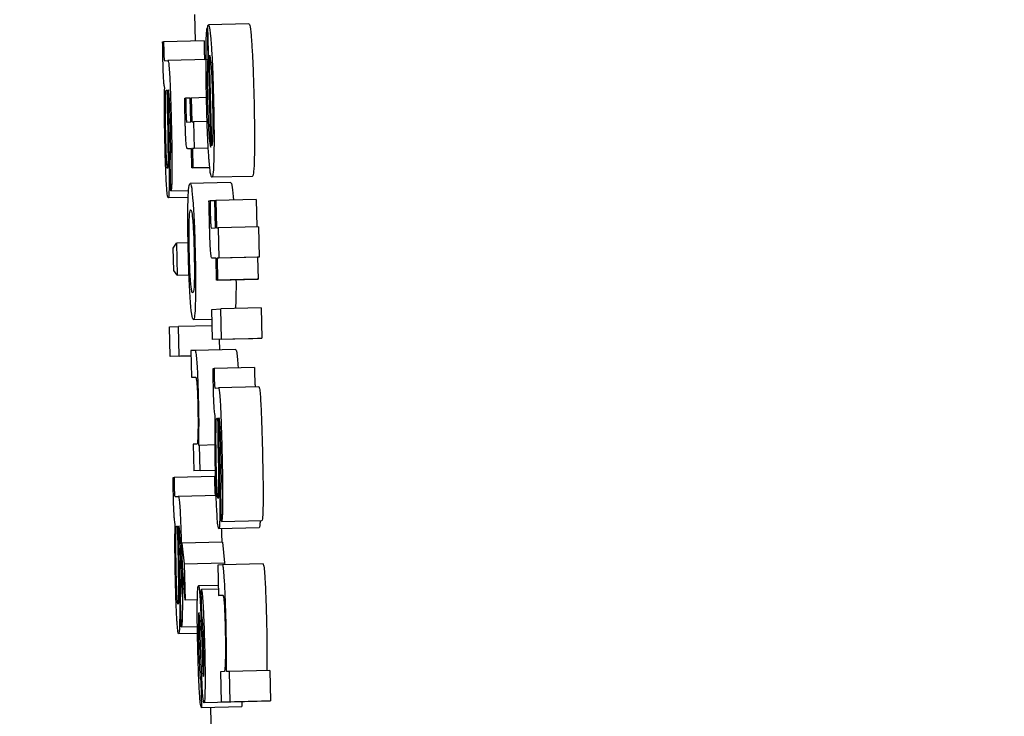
# Model space of a CAD drawing. Header units: inches. Extents: x 170 to 312, y 215 to 248.
# Tile 527 of 656: x 284.1457 to 284.1697, y 243.5256 to 243.5425. Entities that reach past the tile are written whole.
import ezdxf

# ---------------------------------------------------------------- set-up
doc = ezdxf.new("R2010")
doc.units = ezdxf.units.IN
doc.header["$LTSCALE"] = 0.25
doc.header["$MEASUREMENT"] = 0
doc.layers.add('ANNOTATIONS', color=1, linetype='Continuous')
doc.layers.add('MOTOR RH', color=7, linetype='Continuous')
doc.styles.add('ARIAL', font='arial.ttf', dxfattribs={"height": 0.09375})
doc.dimstyles.new('STANDARD$0', dxfattribs={"dimtxt": 0.09375, "dimasz": 0.09375, "dimexe": 0.03125, "dimexo": 0.046875, "dimgap": 0.09, "dimtad": 0, "dimtih": 1, "dimtoh": 1, "dimdec": 4, "dimzin": 0, "dimdsep": 46, "dimtxsty": 'ARIAL', "dimcen": 0.09, "dimadec": 0, "dimazin": 0, "dimtfac": 1, "dimtdec": 4, "dimtofl": 0, "dimtmove": 0, "dimatfit": 1, "dimfxl": 1, "dimtolj": 1, "dimtzin": 0, "dimarcsym": 0})

# ---------------------------------------------------------------- blocks, each defined once
blk = doc.blocks.new('*D63')
at = {"layer": 'ANNOTATIONS', "color": 0, "lineweight": -2, "transparency": 16777216}
for p, q in [((283.942864, 244.125047), (285.788826, 244.125047)), ((285.757576, 244.031297), (285.757576, 242.331666)), ((285.757576, 240.197174), (285.757576, 241.896805)), ((285.027051, 240.103424), (285.788826, 240.103424))]:
    blk.add_line(p, q, dxfattribs=at)
at = {"layer": 'ANNOTATIONS', "color": 0, "transparency": 16777216}
for points in [[(285.741951, 244.031297), (285.773201, 244.031297), (285.757576, 244.125047)], [(285.741951, 240.197174), (285.773201, 240.197174), (285.757576, 240.103424)]]:
    blk.add_solid(points, dxfattribs=at)
at = {"layer": 'defpoints', "color": 0, "transparency": 16777216}
for p in [(283.895989, 244.125047), (284.980176, 240.103424), (285.757576, 240.103424)]:
    blk.add_point(p, dxfattribs=at)
at = {"layer": 'ANNOTATIONS', "color": 0, "transparency": 16777216, "insert": (285.757576, 242.114236), "char_height": 0.09375, "attachment_point": 5, "style": 'ARIAL'}
blk.add_mtext('\\A1;OPENING\\PHEIGHT', dxfattribs=at)
blk = doc.blocks.new('*D64')
at = {"layer": 'ANNOTATIONS', "color": 0, "lineweight": -2, "transparency": 16777216}
for p, q in [((283.942864, 244.96103), (286.443815, 244.96103)), ((286.412565, 244.86728), (286.412565, 242.749657)), ((286.412565, 240.197174), (286.412565, 242.314797)), ((285.947395, 240.103424), (286.443815, 240.103424))]:
    blk.add_line(p, q, dxfattribs=at)
at = {"layer": 'ANNOTATIONS', "color": 0, "transparency": 16777216}
for points in [[(286.39694, 244.86728), (286.42819, 244.86728), (286.412565, 244.96103)], [(286.39694, 240.197174), (286.42819, 240.197174), (286.412565, 240.103424)]]:
    blk.add_solid(points, dxfattribs=at)
at = {"layer": 'defpoints', "color": 0, "transparency": 16777216}
for p in [(283.895989, 244.96103), (285.90052, 240.103424), (286.412565, 240.103424)]:
    blk.add_point(p, dxfattribs=at)
at = {"layer": 'ANNOTATIONS', "color": 0, "transparency": 16777216, "insert": (286.412565, 242.532227), "char_height": 0.09375, "attachment_point": 5, "style": 'ARIAL'}
blk.add_mtext('\\A1;TOTAL\\PHEIGHT', dxfattribs=at)

msp = doc.modelspace()

# ---------------------------------------------------------------- linework, layer by layer
at = {"layer": 'MOTOR RH'}
for p, q in [((284.149982, 243.542669), (284.149997, 243.54203)), ((284.150287, 243.542348), (284.150305, 243.541611)), ((284.150306, 243.542348), (284.150287, 243.542348)), ((284.150375, 243.53945), (284.150304, 243.542402)), ((284.151305, 243.542442), (284.150322, 243.542418)), ((284.149206, 243.54201), (284.14923, 243.542011)), ((284.150214, 243.542035), (284.14923, 243.542011)), ((284.150323, 243.541612), (284.150305, 243.541611)), ((284.150399, 243.539482), (284.150347, 243.541682)), ((284.149255, 243.541548), (284.149334, 243.541552)), ((284.150317, 243.541575), (284.149334, 243.541552)), ((284.149293, 243.54083), (284.149314, 243.540831)), ((284.149341, 243.540443), (284.149352, 243.539852)), ((284.149742, 243.540635), (284.149766, 243.540636)), ((284.149878, 243.540639), (284.149766, 243.540636)), ((284.149877, 243.540641), (284.149902, 243.540642)), ((284.149891, 243.540059), (284.149877, 243.540641)), ((284.150272, 243.540651), (284.149902, 243.540642)), ((284.149902, 243.540642), (284.149916, 243.54006)), ((284.149319, 243.540401), (284.149329, 243.539836)), ((284.149796, 243.540054), (284.149891, 243.540059)), ((284.149916, 243.54006), (284.149955, 243.540062)), ((284.150288, 243.54007), (284.149955, 243.540062)), ((284.149955, 243.540062), (284.149971, 243.539415)), ((284.149907, 243.539412), (284.149815, 243.539408)), ((284.149907, 243.53941), (284.149815, 243.539408)), ((284.149918, 243.538941), (284.149907, 243.539412)), ((284.150317, 243.539422), (284.149931, 243.539414)), ((284.149971, 243.539415), (284.149931, 243.539414)), ((284.149931, 243.539414), (284.149942, 243.538942)), ((284.150317, 243.539423), (284.149971, 243.539415)), ((284.149403, 243.538383), (284.149386, 243.539101)), ((284.150353, 243.538951), (284.149918, 243.538941)), ((284.149942, 243.538942), (284.149918, 243.538941)), ((284.149942, 243.538942), (284.150353, 243.538952)), ((284.151386, 243.538738), (284.150403, 243.538714)), ((284.150858, 243.538592), (284.149874, 243.538568)), ((284.149403, 243.538383), (284.14984, 243.538393)), ((284.149828, 243.538223), (284.149341, 243.538212)), ((284.150333, 243.538143), (284.150358, 243.538144)), ((284.150472, 243.538146), (284.150358, 243.538144)), ((284.150472, 243.538149), (284.150497, 243.53815)), ((284.150488, 243.537486), (284.150472, 243.538149)), ((284.15148, 243.538174), (284.150497, 243.53815)), ((284.150497, 243.53815), (284.150513, 243.537487)), ((284.15148, 243.538174), (284.151496, 243.537511)), ((284.15039, 243.537481), (284.150488, 243.537486)), ((284.150513, 243.537487), (284.150553, 243.537489)), ((284.151537, 243.537512), (284.150553, 243.537489)), ((284.150553, 243.537489), (284.150571, 243.536752)), ((284.151537, 243.537512), (284.151554, 243.536776)), ((284.149464, 243.536992), (284.14954, 243.537116)), ((284.149826, 243.537123), (284.14954, 243.537116)), ((284.14954, 243.537116), (284.149559, 243.536334)), ((284.149478, 243.53645), (284.149464, 243.536992)), ((284.150506, 243.53675), (284.150412, 243.536745)), ((284.150506, 243.536747), (284.150412, 243.536745)), ((284.150519, 243.536213), (284.150506, 243.53675)), ((284.151514, 243.536774), (284.150531, 243.536751)), ((284.150571, 243.536752), (284.150531, 243.536751)), ((284.150531, 243.536751), (284.150544, 243.536214)), ((284.151554, 243.536776), (284.150571, 243.536752)), ((284.151554, 243.536776), (284.151514, 243.536774)), ((284.151514, 243.536774), (284.151527, 243.536238)), ((284.149559, 243.536334), (284.149478, 243.53645)), ((284.149559, 243.536334), (284.149848, 243.536341)), ((284.151502, 243.536236), (284.150519, 243.536213)), ((284.150544, 243.536214), (284.150519, 243.536213)), ((284.150544, 243.536214), (284.151527, 243.536238)), ((284.151527, 243.536238), (284.151502, 243.536236)), ((284.150986, 243.535732), (284.150978, 243.535524)), ((284.1504, 243.535505), (284.15062, 243.535515)), ((284.150418, 243.534769), (284.1504, 243.535505)), ((284.151603, 243.535538), (284.15062, 243.535515)), ((284.150638, 243.534779), (284.15062, 243.535515)), ((284.151603, 243.535538), (284.151621, 243.534802)), ((284.149954, 243.535259), (284.150406, 243.535269)), ((284.149374, 243.535078), (284.149589, 243.535088)), ((284.149392, 243.53436), (284.149374, 243.535078)), ((284.150409, 243.535108), (284.149589, 243.535088)), ((284.149606, 243.53437), (284.149589, 243.535088)), ((284.151401, 243.534792), (284.150418, 243.534769)), ((284.150638, 243.534779), (284.150418, 243.534769)), ((284.15058, 243.534772), (284.150586, 243.53452)), ((284.150638, 243.534779), (284.151621, 243.534802)), ((284.151621, 243.534802), (284.151401, 243.534792)), ((284.149997, 243.534506), (284.149892, 243.534501)), ((284.149892, 243.534501), (284.149908, 243.533854)), ((284.15098, 243.534529), (284.149997, 243.534506)), ((284.149895, 243.534372), (284.149392, 243.53436)), ((284.149606, 243.53437), (284.149392, 243.53436)), ((284.149606, 243.53437), (284.149895, 243.534377)), ((284.150433, 243.534067), (284.150457, 243.534068)), ((284.151441, 243.534091), (284.150457, 243.534068)), ((284.149908, 243.533854), (284.150009, 243.533859)), ((284.150482, 243.533593), (284.150564, 243.533597)), ((284.151547, 243.533621), (284.150564, 243.533597)), ((284.150521, 243.532858), (284.150543, 243.532859)), ((284.150548, 243.532418), (284.150559, 243.531839)), ((284.150571, 243.532461), (284.150582, 243.531855)), ((284.150045, 243.53223), (284.149947, 243.532225)), ((284.149947, 243.532225), (284.149962, 243.531579)), ((284.150104, 243.532199), (284.150085, 243.532198)), ((284.150481, 243.532208), (284.150104, 243.532199)), ((284.150119, 243.531586), (284.150104, 243.532199)), ((284.15049, 243.531591), (284.149962, 243.531579)), ((284.150119, 243.531586), (284.149962, 243.531579)), ((284.150119, 243.531586), (284.150489, 243.531595)), ((284.14946, 243.531416), (284.149485, 243.531417)), ((284.150468, 243.531441), (284.149485, 243.531417)), ((284.150635, 243.530349), (284.150617, 243.531085)), ((284.149509, 243.530954), (284.149588, 243.530958)), ((284.150572, 243.530981), (284.149588, 243.530958)), ((284.150635, 243.530349), (284.151618, 243.530372)), ((284.149547, 243.530237), (284.149568, 243.530238)), ((284.151554, 243.530197), (284.150571, 243.530173)), ((284.149573, 243.529807), (284.149584, 243.529242)), ((284.149595, 243.52985), (284.149606, 243.529258)), ((284.150659, 243.529847), (284.149676, 243.529823)), ((284.149676, 243.529823), (284.149731, 243.52932)), ((284.149689, 243.529266), (284.149676, 243.529823)), ((284.150659, 243.529847), (284.150714, 243.529344)), ((284.149752, 243.528434), (284.149689, 243.529266)), ((284.149731, 243.52932), (284.150714, 243.529344)), ((284.149731, 243.52932), (284.149752, 243.528434)), ((284.150664, 243.529291), (284.150549, 243.529285)), ((284.150549, 243.529285), (284.150567, 243.528549)), ((284.151647, 243.529315), (284.150664, 243.529291)), ((284.150714, 243.529344), (284.150715, 243.529292)), ((284.150561, 243.528795), (284.150076, 243.528783)), ((284.150143, 243.528695), (284.150149, 243.528696)), ((284.150158, 243.528049), (284.150143, 243.528695)), ((284.150563, 243.528705), (284.150149, 243.528696)), ((284.149657, 243.527789), (284.14964, 243.528507)), ((284.150567, 243.528549), (284.150667, 243.528554)), ((284.150669, 243.528552), (284.150567, 243.528549)), ((284.15005, 243.528441), (284.149752, 243.528434)), ((284.149657, 243.527789), (284.150051, 243.527798)), ((284.150054, 243.527628), (284.149595, 243.527617)), ((284.150147, 243.526882), (284.150122, 243.527585)), ((284.150149, 243.527654), (284.150165, 243.527176)), ((284.150194, 243.526598), (284.150199, 243.526584)), ((284.150702, 243.526698), (284.150611, 243.526693)), ((284.150611, 243.526693), (284.150629, 243.525957)), ((284.150831, 243.526704), (284.150755, 243.5267)), ((284.151814, 243.526727), (284.150831, 243.526704)), ((284.150849, 243.525967), (284.150831, 243.526704)), ((284.151814, 243.526727), (284.151832, 243.525991)), ((284.150136, 243.52647), (284.150151, 243.525824)), ((284.150151, 243.525824), (284.151135, 243.525847)), ((284.151195, 243.525961), (284.150211, 243.525938)), ((284.150369, 243.525829), (284.150386, 243.525097)), ((284.151612, 243.525981), (284.150629, 243.525957)), ((284.150849, 243.525967), (284.150629, 243.525957)), ((284.150849, 243.525967), (284.151832, 243.525991)), ((284.151132, 243.52596), (284.151135, 243.525847)), ((284.151832, 243.525991), (284.151612, 243.525981))]:
    msp.add_line(p, q, dxfattribs=at)
for points, knots in [([(284.150261, 243.541725), (284.150263, 243.541824), (284.150265, 243.542061), (284.150275, 243.542262), (284.150284, 243.542327), (284.150287, 243.542348)], [0, 0, 0, 0, 0.323507, 0.778735, 1, 1, 1, 1]), ([(284.150304, 243.542402), (284.150307, 243.542406), (284.150313, 243.542413), (284.150319, 243.542416), (284.150322, 243.542418)], [0, 0, 0, 0, 0.4999805, 1, 1, 1, 1]), ([(284.150322, 243.542418), (284.150328, 243.542412), (284.150344, 243.542395), (284.150367, 243.542226), (284.150384, 243.542006), (284.150389, 243.541933)], [0, 0, 0, 0, 0.30145, 0.767574, 1, 1, 1, 1]), ([(284.151305, 243.542442), (284.151311, 243.542435), (284.151327, 243.542418), (284.151351, 243.54225), (284.151367, 243.54203), (284.151372, 243.541956)], [0, 0, 0, 0, 0.301428, 0.767432, 1, 1, 1, 1]), ([(284.149215, 243.541535), (284.149214, 243.541596), (284.14921, 243.541756), (284.149208, 243.541913), (284.149206, 243.54201)], [0, 0, 0, 0, 0.38157, 1, 1, 1, 1]), ([(284.14923, 243.542011), (284.149231, 243.541977), (284.149231, 243.541924), (284.149232, 243.541848), (284.149233, 243.541807), (284.149233, 243.541786)], [0, 0, 0, 0, 0.487406, 0.739796, 1, 1, 1, 1]), ([(284.150214, 243.542035), (284.150214, 243.542), (284.150214, 243.541948), (284.150215, 243.541871), (284.150216, 243.541831), (284.150216, 243.54181)], [0, 0, 0, 0, 0.48738, 0.739783, 1, 1, 1, 1]), ([(284.150389, 243.541933), (284.150397, 243.541803), (284.150413, 243.541543), (284.150431, 243.541067), (284.150439, 243.540758), (284.150442, 243.540627)], [0, 0, 0, 0, 0.36552, 0.731417, 1, 1, 1, 1]), ([(284.151372, 243.541956), (284.15138, 243.541827), (284.151396, 243.541567), (284.151414, 243.541091), (284.151422, 243.540782), (284.151426, 243.540651)], [0, 0, 0, 0, 0.365645, 0.731654, 1, 1, 1, 1]), ([(284.149233, 243.541786), (284.149234, 243.541762), (284.149235, 243.541716), (284.149238, 243.541657), (284.149241, 243.541607), (284.149247, 243.541554), (284.149252, 243.54155), (284.149255, 243.541548)], [0, 0, 0, 0, 0.139582, 0.255975, 0.3717, 0.556552, 1, 1, 1, 1]), ([(284.150216, 243.54181), (284.150217, 243.541785), (284.150218, 243.54174), (284.150221, 243.54168), (284.150224, 243.54163), (284.15023, 243.541577), (284.150235, 243.541574), (284.150238, 243.541572)], [0, 0, 0, 0, 0.139608, 0.255227, 0.37162, 0.556511, 1, 1, 1, 1]), ([(284.150274, 243.540551), (284.150271, 243.540688), (284.150264, 243.541023), (284.15026, 243.541429), (284.150261, 243.541657), (284.150261, 243.541725)], [0, 0, 0, 0, 0.3251795, 0.7973222, 1, 1, 1, 1]), ([(284.150305, 243.541611), (284.150302, 243.541566), (284.150297, 243.541473), (284.150293, 243.541338), (284.150292, 243.54127)], [0, 0, 0, 0, 0.495609, 1, 1, 1, 1]), ([(284.150347, 243.541682), (284.150355, 243.541648), (284.150368, 243.541593), (284.150388, 243.541373), (284.150402, 243.541114), (284.150412, 243.540843), (284.150416, 243.540676), (284.150418, 243.540607)], [0, 0, 0, 0, 0.336384, 0.5262, 0.717847, 0.882817, 1, 1, 1, 1]), ([(284.149256, 243.540889), (284.149251, 243.540908), (284.149244, 243.540938), (284.149233, 243.541065), (284.149225, 243.541215), (284.149219, 243.541379), (284.149216, 243.541486), (284.149215, 243.541535)], [0, 0, 0, 0, 0.319021, 0.503541, 0.689462, 0.856268, 1, 1, 1, 1]), ([(284.149334, 243.541552), (284.149341, 243.541541), (284.149351, 243.541523), (284.149368, 243.541341), (284.149384, 243.541065), (284.149402, 243.54061), (284.149412, 243.540235), (284.149417, 243.540009)], [0, 0, 0, 0, 0.208186, 0.351411, 0.494905, 0.694229, 1, 1, 1, 1]), ([(284.150292, 243.54127), (284.150291, 243.54123), (284.15029, 243.541133), (284.150291, 243.541018), (284.150292, 243.540951)], [0, 0, 0, 0, 0.420839, 1, 1, 1, 1]), ([(284.150292, 243.540951), (284.150292, 243.540917), (284.150293, 243.540848), (284.150295, 243.540719), (284.150297, 243.540623), (284.150299, 243.540563)], [0, 0, 0, 0, 0.273516, 0.547067, 1, 1, 1, 1]), ([(284.149264, 243.539507), (284.149261, 243.539647), (284.149253, 243.539978), (284.14925, 243.540472), (284.149254, 243.540749), (284.149256, 243.540889)], [0, 0, 0, 0, 0.267146, 0.629588, 1, 1, 1, 1]), ([(284.149275, 243.540279), (284.149275, 243.540357), (284.149275, 243.540517), (284.149278, 243.540638), (284.149279, 243.5407)], [0, 0, 0, 0, 0.489641, 1, 1, 1, 1]), ([(284.149279, 243.5407), (284.14928, 243.540729), (284.149283, 243.540801), (284.149288, 243.540829), (284.149292, 243.54083), (284.149293, 243.54083)], [0, 0, 0, 0, 0.368635, 0.910403, 1, 1, 1, 1]), ([(284.149314, 243.540831), (284.149314, 243.540763), (284.149315, 243.540624), (284.149318, 243.540476), (284.149319, 243.540401)], [0, 0, 0, 0, 0.4954173, 1, 1, 1, 1]), ([(284.149348, 243.540837), (284.149345, 243.540832), (284.149342, 243.540825), (284.149339, 243.540764), (284.149338, 243.540725), (284.149338, 243.54071)], [0, 0, 0, 0, 0.560625, 0.835669, 1, 1, 1, 1]), ([(284.149338, 243.54071), (284.149338, 243.540686), (284.149338, 243.540637), (284.149339, 243.540546), (284.14934, 243.540481), (284.149341, 243.540443)], [0, 0, 0, 0, 0.301359, 0.603394, 1, 1, 1, 1]), ([(284.149394, 243.539985), (284.14939, 243.540126), (284.149385, 243.540336), (284.149374, 243.540594), (284.149365, 243.540741), (284.149356, 243.540825), (284.149351, 243.540833), (284.149348, 243.540837)], [0, 0, 0, 0, 0.342639, 0.509569, 0.678226, 0.824016, 1, 1, 1, 1]), ([(284.149752, 243.540167), (284.14975, 243.540245), (284.149746, 243.540401), (284.149743, 243.540557), (284.149742, 243.540635)], [0, 0, 0, 0, 0.499582, 1, 1, 1, 1]), ([(284.149766, 243.540636), (284.149766, 243.54061), (284.149767, 243.540557), (284.149769, 243.540477), (284.14977, 243.540424), (284.14977, 243.540397)], [0, 0, 0, 0, 0.336257, 0.667674, 1, 1, 1, 1]), ([(284.150329, 243.539208), (284.150321, 243.539338), (284.150305, 243.539599), (284.150286, 243.540087), (284.150278, 243.540409), (284.150274, 243.540551)], [0, 0, 0, 0, 0.358408, 0.717042, 1, 1, 1, 1]), ([(284.150299, 243.540563), (284.150301, 243.54049), (284.150305, 243.540307), (284.150312, 243.540138), (284.150316, 243.540037)], [0, 0, 0, 0, 0.402365, 1, 1, 1, 1]), ([(284.150418, 243.540607), (284.150421, 243.540472), (284.150427, 243.540206), (284.150426, 243.539987), (284.150426, 243.539878)], [0, 0, 0, 0, 0.505048, 1, 1, 1, 1]), ([(284.150442, 243.540627), (284.150447, 243.540412), (284.150456, 243.539979), (284.150457, 243.539516), (284.150453, 243.539307), (284.150453, 243.539249)], [0, 0, 0, 0, 0.417785, 0.838454, 1, 1, 1, 1]), ([(284.151426, 243.540651), (284.15143, 243.540436), (284.151439, 243.540003), (284.15144, 243.53954), (284.151437, 243.53933), (284.151436, 243.539272)], [0, 0, 0, 0, 0.417956, 0.838505, 1, 1, 1, 1]), ([(284.149284, 243.539658), (284.149282, 243.539737), (284.149278, 243.539953), (284.149276, 243.540153), (284.149275, 243.540279)], [0, 0, 0, 0, 0.3641032, 1, 1, 1, 1]), ([(284.14977, 243.540397), (284.149771, 243.540368), (284.149773, 243.540298), (284.149776, 243.540205), (284.149779, 243.540157), (284.14978, 243.54014)], [0, 0, 0, 0, 0.314307, 0.76207, 1, 1, 1, 1]), ([(284.149386, 243.539101), (284.14939, 243.53911), (284.149396, 243.539127), (284.149401, 243.539242), (284.149403, 243.539415), (284.149401, 243.539672), (284.149396, 243.539872), (284.149394, 243.539985)], [0, 0, 0, 0, 0.2248947, 0.3836414, 0.5430018, 0.7419436, 1, 1, 1, 1]), ([(284.149417, 243.540009), (284.149421, 243.539874), (284.149428, 243.539528), (284.149434, 243.539105), (284.149433, 243.538873), (284.149432, 243.538811)], [0, 0, 0, 0, 0.319231, 0.817083, 1, 1, 1, 1]), ([(284.149764, 243.539776), (284.149763, 243.539811), (284.14976, 243.539882), (284.149756, 243.540013), (284.149753, 243.540109), (284.149752, 243.540167)], [0, 0, 0, 0, 0.28384, 0.566891, 1, 1, 1, 1]), ([(284.14978, 243.54014), (284.149781, 243.540124), (284.149785, 243.540075), (284.14979, 243.540058), (284.149794, 243.540055), (284.149796, 243.540054)], [0, 0, 0, 0, 0.217145, 0.6494452, 1, 1, 1, 1]), ([(284.150316, 243.540037), (284.150319, 243.539977), (284.150326, 243.539824), (284.150334, 243.539717), (284.150339, 243.539652)], [0, 0, 0, 0, 0.392566, 1, 1, 1, 1]), ([(284.149329, 243.539836), (284.149332, 243.53971), (284.149335, 243.539498), (284.149338, 243.539241), (284.149338, 243.539133), (284.149338, 243.539094)], [0, 0, 0, 0, 0.486326, 0.816716, 1, 1, 1, 1]), ([(284.149352, 243.539852), (284.149356, 243.539671), (284.149362, 243.539306), (284.149366, 243.53896), (284.149368, 243.538786)], [0, 0, 0, 0, 0.495892, 1, 1, 1, 1]), ([(284.149781, 243.539504), (284.149778, 243.53954), (284.149772, 243.539607), (284.149767, 243.539722), (284.149764, 243.539776)], [0, 0, 0, 0, 0.5368635, 1, 1, 1, 1]), ([(284.150426, 243.539878), (284.150424, 243.539811), (284.150421, 243.53963), (284.15041, 243.539535), (284.150402, 243.539493), (284.150399, 243.539482)], [0, 0, 0, 0, 0.298979, 0.803762, 1, 1, 1, 1]), ([(284.149299, 243.538562), (284.149295, 243.538638), (284.149284, 243.538828), (284.149272, 243.539164), (284.149266, 243.539407), (284.149264, 243.539507)], [0, 0, 0, 0, 0.285304, 0.706035, 1, 1, 1, 1]), ([(284.149303, 243.53913), (284.1493, 243.5392), (284.149292, 243.539361), (284.149287, 243.539551), (284.149284, 243.539658)], [0, 0, 0, 0, 0.437627, 1, 1, 1, 1]), ([(284.149815, 243.539408), (284.149811, 243.53941), (284.149804, 243.539412), (284.149792, 243.539429), (284.149785, 243.539479), (284.149781, 243.539504)], [0, 0, 0, 0, 0.392094, 0.692819, 1, 1, 1, 1]), ([(284.150339, 243.539652), (284.150344, 243.539606), (284.150357, 243.539492), (284.150368, 243.539465), (284.150375, 243.53945)], [0, 0, 0, 0, 0.3972856, 1, 1, 1, 1]), ([(284.150453, 243.539249), (284.15045, 243.539151), (284.150444, 243.538907), (284.150425, 243.53874), (284.15041, 243.538721), (284.150403, 243.538714)], [0, 0, 0, 0, 0.2763212, 0.6919053, 1, 1, 1, 1]), ([(284.151436, 243.539272), (284.151433, 243.539175), (284.151427, 243.53893), (284.151409, 243.538763), (284.151393, 243.538745), (284.151386, 243.538738)], [0, 0, 0, 0, 0.276317, 0.691916, 1, 1, 1, 1]), ([(284.149325, 243.53893), (284.149322, 243.538937), (284.149316, 243.538949), (284.149308, 243.539043), (284.149304, 243.539108), (284.149303, 243.53913)], [0, 0, 0, 0, 0.491727, 0.824871, 1, 1, 1, 1]), ([(284.149338, 243.539094), (284.149337, 243.539054), (284.149335, 243.538973), (284.14933, 243.538933), (284.149326, 243.53893), (284.149325, 243.53893)], [0, 0, 0, 0, 0.412642, 0.826347, 1, 1, 1, 1]), ([(284.150403, 243.538714), (284.150391, 243.538731), (284.15037, 243.538762), (284.150343, 243.539007), (284.150331, 243.539176), (284.150329, 243.539208)], [0, 0, 0, 0, 0.524417, 0.909629, 1, 1, 1, 1]), ([(284.149368, 243.538786), (284.149367, 243.538723), (284.149367, 243.538553), (284.149364, 243.538436), (284.149361, 243.538362)], [0, 0, 0, 0, 0.371756, 1, 1, 1, 1]), ([(284.149432, 243.538811), (284.149431, 243.538719), (284.149428, 243.538536), (284.149417, 243.538402), (284.149408, 243.538389), (284.149403, 243.538383)], [0, 0, 0, 0, 0.34407, 0.688329, 1, 1, 1, 1]), ([(284.149341, 243.538212), (284.149335, 243.538222), (284.149325, 243.538241), (284.14931, 243.538396), (284.149302, 243.53852), (284.149299, 243.538562)], [0, 0, 0, 0, 0.445918, 0.812686, 1, 1, 1, 1]), ([(284.149824, 243.538108), (284.149827, 243.53819), (284.149834, 243.538416), (284.149853, 243.538548), (284.149869, 243.538563), (284.149874, 243.538568)], [0, 0, 0, 0, 0.264152, 0.726653, 1, 1, 1, 1]), ([(284.149874, 243.538568), (284.149887, 243.538555), (284.149909, 243.538531), (284.149933, 243.538254), (284.149944, 243.538133)], [0, 0, 0, 0, 0.564774, 1, 1, 1, 1]), ([(284.150858, 243.538592), (284.15087, 243.538578), (284.150892, 243.538555), (284.150917, 243.538277), (284.150927, 243.538157)], [0, 0, 0, 0, 0.564782, 1, 1, 1, 1]), ([(284.149361, 243.538362), (284.149359, 243.538326), (284.149354, 243.53823), (284.149346, 243.538219), (284.149341, 243.538212)], [0, 0, 0, 0, 0.377593, 1, 1, 1, 1]), ([(284.14983, 243.536911), (284.149826, 243.537083), (284.149819, 243.537429), (284.149818, 243.537843), (284.149822, 243.538033), (284.149824, 243.538108)], [0, 0, 0, 0, 0.374292, 0.7508664, 1, 1, 1, 1]), ([(284.149944, 243.538133), (284.149951, 243.538026), (284.149966, 243.537812), (284.149984, 243.537371), (284.149992, 243.537066), (284.149996, 243.536919)], [0, 0, 0, 0, 0.3414639, 0.6842022, 1, 1, 1, 1]), ([(284.150345, 243.537609), (284.150343, 243.537698), (284.150339, 243.537877), (284.150335, 243.538054), (284.150333, 243.538143)], [0, 0, 0, 0, 0.499257, 1, 1, 1, 1]), ([(284.150358, 243.538144), (284.150359, 243.538099), (284.15036, 243.538009), (284.150362, 243.537917), (284.150363, 243.537871)], [0, 0, 0, 0, 0.498466, 1, 1, 1, 1]), ([(284.149851, 243.537637), (284.149854, 243.537704), (284.149863, 243.53789), (284.149879, 243.537918), (284.149889, 243.537922), (284.14989, 243.537922)], [0, 0, 0, 0, 0.333379, 0.921909, 1, 1, 1, 1]), ([(284.14989, 243.537922), (284.149896, 243.537916), (284.14991, 243.537904), (284.149927, 243.537794), (284.149938, 243.537674), (284.149939, 243.537658)], [0, 0, 0, 0, 0.408998, 0.922367, 1, 1, 1, 1]), ([(284.150363, 243.537871), (284.150364, 243.537835), (284.150366, 243.537751), (284.15037, 243.537647), (284.150373, 243.537594), (284.150374, 243.537578)], [0, 0, 0, 0, 0.35522, 0.809122, 1, 1, 1, 1]), ([(284.149854, 243.536913), (284.149852, 243.537011), (284.149848, 243.537208), (284.149847, 243.537462), (284.14985, 243.537581), (284.149851, 243.537637)], [0, 0, 0, 0, 0.347819, 0.697469, 1, 1, 1, 1]), ([(284.149939, 243.537658), (284.149943, 243.537595), (284.149952, 243.53747), (284.149964, 243.537199), (284.149969, 243.537007), (284.149972, 243.536914)], [0, 0, 0, 0, 0.339221, 0.680241, 1, 1, 1, 1]), ([(284.150358, 243.537165), (284.150356, 243.537235), (284.150351, 243.53738), (284.150347, 243.537532), (284.150345, 243.537609)], [0, 0, 0, 0, 0.49062, 1, 1, 1, 1]), ([(284.150374, 243.537578), (284.150375, 243.537562), (284.150378, 243.537521), (284.150383, 243.537486), (284.150388, 243.537483), (284.15039, 243.537481)], [0, 0, 0, 0, 0.191883, 0.491074, 1, 1, 1, 1]), ([(284.150377, 243.536854), (284.150373, 243.536895), (284.150367, 243.536974), (284.150361, 243.537102), (284.150358, 243.537165)], [0, 0, 0, 0, 0.514069, 1, 1, 1, 1]), ([(284.149881, 243.535713), (284.149873, 243.535829), (284.149858, 243.536061), (284.149841, 243.536502), (284.149833, 243.536791), (284.14983, 243.536911)], [0, 0, 0, 0, 0.3681578, 0.738046, 1, 1, 1, 1]), ([(284.149886, 243.536185), (284.149881, 243.536257), (284.149871, 243.5364), (284.14986, 243.536671), (284.149856, 243.536846), (284.149854, 243.536913)], [0, 0, 0, 0, 0.381739, 0.766674, 1, 1, 1, 1]), ([(284.149972, 243.536914), (284.149974, 243.536782), (284.149979, 243.53656), (284.149979, 243.536292), (284.149974, 243.536089), (284.14996, 243.535929), (284.149946, 243.535914), (284.149937, 243.535905)], [0, 0, 0, 0, 0.191723, 0.321493, 0.451219, 0.660084, 1, 1, 1, 1]), ([(284.149996, 243.536919), (284.15, 243.536736), (284.150007, 243.53637), (284.150008, 243.535955), (284.150004, 243.535771), (284.150003, 243.535708)], [0, 0, 0, 0, 0.3958218, 0.7946589, 1, 1, 1, 1]), ([(284.150412, 243.536745), (284.150407, 243.536747), (284.1504, 243.53675), (284.150388, 243.536769), (284.150381, 243.536826), (284.150377, 243.536854)], [0, 0, 0, 0, 0.390928, 0.691457, 1, 1, 1, 1]), ([(284.149937, 243.535905), (284.149931, 243.53591), (284.149917, 243.535921), (284.149899, 243.536023), (284.149888, 243.536162), (284.149886, 243.536185)], [0, 0, 0, 0, 0.374964, 0.8971624, 1, 1, 1, 1]), ([(284.150989, 243.536224), (284.15099, 243.536119), (284.150991, 243.535928), (284.150987, 243.535793), (284.150986, 243.535732)], [0, 0, 0, 0, 0.547505, 1, 1, 1, 1]), ([(284.149954, 243.535259), (284.149947, 243.535265), (284.149928, 243.535281), (284.149902, 243.535444), (284.149885, 243.535662), (284.149881, 243.535713)], [0, 0, 0, 0, 0.3323176, 0.8446844, 1, 1, 1, 1]), ([(284.150003, 243.535708), (284.15, 243.535626), (284.149993, 243.535405), (284.149975, 243.535278), (284.14996, 243.535264), (284.149954, 243.535259)], [0, 0, 0, 0, 0.271119, 0.727264, 1, 1, 1, 1]), ([(284.150082, 243.533333), (284.150078, 243.533486), (284.150071, 243.533745), (284.150056, 243.534073), (284.15004, 243.53431), (284.150019, 243.534481), (284.150005, 243.534497), (284.149997, 243.534506)], [0, 0, 0, 0, 0.212797, 0.361218, 0.509822, 0.70444, 1, 1, 1, 1]), ([(284.15098, 243.534529), (284.150989, 243.53452), (284.151003, 243.534506), (284.151024, 243.534321), (284.151035, 243.534179), (284.151039, 243.534085), (284.151039, 243.534082)], [0, 0, 0, 0, 0.492459, 0.762941, 0.993705, 1, 1, 1, 1]), ([(284.150441, 243.53358), (284.15044, 243.533646), (284.150437, 243.53381), (284.150434, 243.533971), (284.150433, 243.534067)], [0, 0, 0, 0, 0.406601, 1, 1, 1, 1]), ([(284.150457, 243.534068), (284.150458, 243.534032), (284.150458, 243.533978), (284.150459, 243.5339), (284.15046, 243.533859), (284.15046, 243.533838)], [0, 0, 0, 0, 0.488984, 0.741728, 1, 1, 1, 1]), ([(284.151441, 243.534091), (284.151441, 243.534056), (284.151441, 243.534002), (284.151442, 243.533924), (284.151443, 243.533882), (284.151443, 243.533861)], [0, 0, 0, 0, 0.487184, 0.741763, 1, 1, 1, 1]), ([(284.150009, 243.533859), (284.150016, 243.53385), (284.150026, 243.533838), (284.150041, 243.533683), (284.15005, 243.533529), (284.150057, 243.533349), (284.15006, 243.533229), (284.150061, 243.533171)], [0, 0, 0, 0, 0.413233, 0.568781, 0.725721, 0.86587, 1, 1, 1, 1]), ([(284.15046, 243.533838), (284.150461, 243.533812), (284.150462, 243.533766), (284.150465, 243.533705), (284.150468, 243.533653), (284.150474, 243.533599), (284.150479, 243.533596), (284.150482, 243.533593)], [0, 0, 0, 0, 0.139578, 0.255988, 0.372127, 0.556761, 1, 1, 1, 1]), ([(284.151443, 243.533861), (284.151444, 243.533836), (284.151445, 243.533789), (284.151448, 243.533728), (284.151451, 243.533677), (284.151458, 243.533622), (284.151462, 243.533619), (284.151465, 243.533617)], [0, 0, 0, 0, 0.139627, 0.256054, 0.371647, 0.556759, 1, 1, 1, 1]), ([(284.150483, 243.532918), (284.150479, 243.532937), (284.150471, 243.532968), (284.15046, 243.533098), (284.150452, 243.533252), (284.150445, 243.533421), (284.150443, 243.53353), (284.150441, 243.53358)], [0, 0, 0, 0, 0.319003, 0.503415, 0.689669, 0.856628, 1, 1, 1, 1]), ([(284.150564, 243.533597), (284.15057, 243.533586), (284.150581, 243.533567), (284.150599, 243.533381), (284.150615, 243.533099), (284.150633, 243.532632), (284.150643, 243.532248), (284.150649, 243.532016)], [0, 0, 0, 0, 0.208177, 0.35139, 0.49479, 0.694379, 1, 1, 1, 1]), ([(284.151547, 243.533621), (284.151553, 243.53361), (284.151564, 243.533591), (284.151582, 243.533405), (284.151598, 243.533122), (284.151617, 243.532655), (284.151626, 243.532271), (284.151632, 243.532039)], [0, 0, 0, 0, 0.208141, 0.351452, 0.494834, 0.694207, 1, 1, 1, 1]), ([(284.150091, 243.532768), (284.15009, 243.532843), (284.150089, 243.533023), (284.150084, 243.533219), (284.150082, 243.533333)], [0, 0, 0, 0, 0.41535, 1, 1, 1, 1]), ([(284.150061, 243.533171), (284.150063, 243.533084), (284.150067, 243.532911), (284.150067, 243.532674), (284.150065, 243.532551), (284.150064, 243.532486)], [0, 0, 0, 0, 0.324447, 0.647791, 1, 1, 1, 1]), ([(284.150085, 243.532198), (284.150087, 243.532281), (284.15009, 243.532449), (284.15009, 243.532661), (284.150091, 243.532768)], [0, 0, 0, 0, 0.4937298, 1, 1, 1, 1]), ([(284.150491, 243.531502), (284.150488, 243.531645), (284.150481, 243.531984), (284.150478, 243.53249), (284.150481, 243.532774), (284.150483, 243.532918)], [0, 0, 0, 0, 0.267349, 0.629523, 1, 1, 1, 1]), ([(284.150507, 243.532723), (284.150508, 243.532754), (284.150511, 243.532828), (284.150517, 243.532856), (284.150521, 243.532858), (284.150521, 243.532858)], [0, 0, 0, 0, 0.368738, 0.91033, 1, 1, 1, 1]), ([(284.150543, 243.532859), (284.150544, 243.532789), (284.150545, 243.532646), (284.150547, 243.532494), (284.150548, 243.532418)], [0, 0, 0, 0, 0.495289, 1, 1, 1, 1]), ([(284.150578, 243.532865), (284.150575, 243.532859), (284.150571, 243.532852), (284.150569, 243.53279), (284.150568, 243.53275), (284.150568, 243.532735)], [0, 0, 0, 0, 0.561278, 0.836708, 1, 1, 1, 1]), ([(284.150625, 243.531991), (284.150621, 243.532136), (284.150616, 243.532351), (284.150605, 243.532616), (284.150596, 243.532765), (284.150586, 243.532852), (284.150581, 243.53286), (284.150578, 243.532865)], [0, 0, 0, 0, 0.342898, 0.509844, 0.678247, 0.824017, 1, 1, 1, 1]), ([(284.150503, 243.532293), (284.150503, 243.532373), (284.150503, 243.532536), (284.150506, 243.53266), (284.150507, 243.532723)], [0, 0, 0, 0, 0.489759, 1, 1, 1, 1]), ([(284.150568, 243.532735), (284.150568, 243.53271), (284.150568, 243.53266), (284.150569, 243.532567), (284.15057, 243.532499), (284.150571, 243.532461)], [0, 0, 0, 0, 0.30246, 0.603678, 1, 1, 1, 1]), ([(284.150064, 243.532486), (284.150061, 243.532401), (284.150057, 243.53226), (284.150049, 243.532238), (284.150045, 243.53223)], [0, 0, 0, 0, 0.611061, 1, 1, 1, 1]), ([(284.150512, 243.531656), (284.150511, 243.531736), (284.150506, 243.531958), (284.150504, 243.532162), (284.150503, 243.532293)], [0, 0, 0, 0, 0.361642, 1, 1, 1, 1]), ([(284.151632, 243.532039), (284.151635, 243.531901), (284.151643, 243.531546), (284.151649, 243.531113), (284.151648, 243.530875), (284.151647, 243.530811)], [0, 0, 0, 0, 0.319004, 0.817137, 1, 1, 1, 1]), ([(284.150559, 243.531839), (284.150561, 243.531709), (284.150565, 243.531492), (284.150568, 243.531228), (284.150567, 243.531117), (284.150567, 243.531078)], [0, 0, 0, 0, 0.486666, 0.816909, 1, 1, 1, 1]), ([(284.150582, 243.531855), (284.150586, 243.531669), (284.150593, 243.531295), (284.150596, 243.53094), (284.150598, 243.530762)], [0, 0, 0, 0, 0.496177, 1, 1, 1, 1]), ([(284.150617, 243.531085), (284.150621, 243.531095), (284.150627, 243.531111), (284.150633, 243.531229), (284.150634, 243.531407), (284.150632, 243.53167), (284.150627, 243.531875), (284.150625, 243.531991)], [0, 0, 0, 0, 0.224921, 0.383616, 0.542902, 0.741896, 1, 1, 1, 1]), ([(284.150649, 243.532016), (284.150652, 243.531877), (284.15066, 243.531523), (284.150666, 243.531089), (284.150665, 243.530852), (284.150664, 243.530788)], [0, 0, 0, 0, 0.319009, 0.817148, 1, 1, 1, 1]), ([(284.150532, 243.531115), (284.150528, 243.531187), (284.15052, 243.531351), (284.150515, 243.531546), (284.150512, 243.531656)], [0, 0, 0, 0, 0.437279, 1, 1, 1, 1]), ([(284.149469, 243.530941), (284.149468, 243.531002), (284.149464, 243.531162), (284.149462, 243.531319), (284.14946, 243.531416)], [0, 0, 0, 0, 0.381204, 1, 1, 1, 1]), ([(284.149485, 243.531417), (284.149485, 243.531383), (284.149485, 243.53133), (284.149486, 243.531254), (284.149487, 243.531213), (284.149487, 243.531193)], [0, 0, 0, 0, 0.488361, 0.741247, 1, 1, 1, 1]), ([(284.150468, 243.531441), (284.150468, 243.531406), (284.150468, 243.531353), (284.150469, 243.531277), (284.15047, 243.531237), (284.15047, 243.531216)], [0, 0, 0, 0, 0.488338, 0.741237, 1, 1, 1, 1]), ([(284.150528, 243.530532), (284.150523, 243.530611), (284.150513, 243.530805), (284.1505, 243.53115), (284.150494, 243.531399), (284.150491, 243.531502)], [0, 0, 0, 0, 0.285275, 0.70562, 1, 1, 1, 1]), ([(284.149487, 243.531193), (284.149488, 243.531168), (284.149489, 243.531122), (284.149492, 243.531063), (284.149495, 243.531012), (284.149501, 243.53096), (284.149506, 243.530956), (284.149509, 243.530954)], [0, 0, 0, 0, 0.14036, 0.255874, 0.372166, 0.556897, 1, 1, 1, 1]), ([(284.15047, 243.531216), (284.150471, 243.531191), (284.150472, 243.531146), (284.150475, 243.531086), (284.150478, 243.531036), (284.150484, 243.530984), (284.150489, 243.53098), (284.150492, 243.530977)], [0, 0, 0, 0, 0.139573, 0.255933, 0.371691, 0.55653, 1, 1, 1, 1]), ([(284.150555, 243.530909), (284.150551, 243.530917), (284.150545, 243.530929), (284.150537, 243.531025), (284.150533, 243.531092), (284.150532, 243.531115)], [0, 0, 0, 0, 0.491871, 0.825125, 1, 1, 1, 1]), ([(284.14951, 243.530295), (284.149505, 243.530314), (284.149498, 243.530343), (284.149487, 243.530471), (284.149479, 243.530621), (284.149473, 243.530785), (284.14947, 243.530892), (284.149469, 243.530941)], [0, 0, 0, 0, 0.318948, 0.503491, 0.689436, 0.856707, 1, 1, 1, 1]), ([(284.149588, 243.530958), (284.149595, 243.530947), (284.149605, 243.530929), (284.149623, 243.530747), (284.149638, 243.530472), (284.149656, 243.530016), (284.149666, 243.529642), (284.149672, 243.529415)], [0, 0, 0, 0, 0.208164, 0.351507, 0.494868, 0.694404, 1, 1, 1, 1]), ([(284.150567, 243.531078), (284.150566, 243.531036), (284.150564, 243.530954), (284.150559, 243.530914), (284.150556, 243.53091), (284.150555, 243.530909)], [0, 0, 0, 0, 0.412747, 0.826293, 1, 1, 1, 1]), ([(284.150598, 243.530762), (284.150598, 243.530698), (284.150598, 243.530524), (284.150594, 243.530404), (284.150592, 243.530328)], [0, 0, 0, 0, 0.368964, 1, 1, 1, 1]), ([(284.150664, 243.530788), (284.150663, 243.530694), (284.15066, 243.530506), (284.150649, 243.530369), (284.150639, 243.530355), (284.150635, 243.530349)], [0, 0, 0, 0, 0.344202, 0.688349, 1, 1, 1, 1]), ([(284.151647, 243.530811), (284.151646, 243.530717), (284.151643, 243.53053), (284.151632, 243.530392), (284.151622, 243.530379), (284.151618, 243.530372)], [0, 0, 0, 0, 0.343965, 0.6883079, 1, 1, 1, 1]), ([(284.150571, 243.530173), (284.150565, 243.530184), (284.150554, 243.530203), (284.150538, 243.530362), (284.15053, 243.530489), (284.150528, 243.530532)], [0, 0, 0, 0, 0.445986, 0.812822, 1, 1, 1, 1]), ([(284.149518, 243.528913), (284.149515, 243.529054), (284.149508, 243.529384), (284.149504, 243.529878), (284.149508, 243.530155), (284.14951, 243.530295)], [0, 0, 0, 0, 0.267363, 0.629698, 1, 1, 1, 1]), ([(284.149533, 243.530105), (284.149534, 243.530135), (284.149537, 243.530208), (284.149543, 243.530235), (284.149546, 243.530237), (284.149547, 243.530237)], [0, 0, 0, 0, 0.36882, 0.91032, 1, 1, 1, 1]), ([(284.149568, 243.530238), (284.149569, 243.530169), (284.14957, 243.53003), (284.149572, 243.529882), (284.149573, 243.529807)], [0, 0, 0, 0, 0.495417, 1, 1, 1, 1]), ([(284.149602, 243.530243), (284.149599, 243.530238), (284.149596, 243.530231), (284.149593, 243.53017), (284.149593, 243.530131), (284.149593, 243.530116)], [0, 0, 0, 0, 0.561204, 0.836492, 1, 1, 1, 1]), ([(284.149648, 243.529391), (284.149644, 243.529532), (284.149639, 243.529743), (284.149628, 243.530001), (284.149619, 243.530146), (284.14961, 243.530231), (284.149605, 243.530239), (284.149602, 243.530243)], [0, 0, 0, 0, 0.342984, 0.509895, 0.678262, 0.824058, 1, 1, 1, 1]), ([(284.150592, 243.530328), (284.15059, 243.530291), (284.150584, 243.530192), (284.150576, 243.530181), (284.150571, 243.530173)], [0, 0, 0, 0, 0.3774281, 1, 1, 1, 1]), ([(284.150633, 243.530175), (284.150634, 243.530154), (284.150639, 243.530051), (284.150641, 243.529937), (284.150643, 243.529846)], [0, 0, 0, 0, 0.206029, 1, 1, 1, 1]), ([(284.151575, 243.530351), (284.151573, 243.530314), (284.151568, 243.530216), (284.151559, 243.530204), (284.151554, 243.530197)], [0, 0, 0, 0, 0.377443, 1, 1, 1, 1]), ([(284.14953, 243.529685), (284.149529, 243.529763), (284.149529, 243.529923), (284.149532, 243.530044), (284.149533, 243.530105)], [0, 0, 0, 0, 0.489607, 1, 1, 1, 1]), ([(284.149593, 243.530116), (284.149593, 243.530092), (284.149592, 243.530043), (284.149593, 243.529952), (284.149595, 243.529887), (284.149595, 243.52985)], [0, 0, 0, 0, 0.302789, 0.604895, 1, 1, 1, 1]), ([(284.149538, 243.529064), (284.149537, 243.529143), (284.149532, 243.529359), (284.14953, 243.529559), (284.14953, 243.529685)], [0, 0, 0, 0, 0.364813, 1, 1, 1, 1]), ([(284.149672, 243.529415), (284.149675, 243.52928), (284.149683, 243.528934), (284.149688, 243.528511), (284.149687, 243.528279), (284.149686, 243.528217)], [0, 0, 0, 0, 0.319216, 0.817394, 1, 1, 1, 1]), ([(284.149584, 243.529242), (284.149586, 243.529116), (284.149589, 243.528904), (284.149593, 243.528646), (284.149592, 243.528539), (284.149592, 243.5285)], [0, 0, 0, 0, 0.486856, 0.817217, 1, 1, 1, 1]), ([(284.149606, 243.529258), (284.14961, 243.529077), (284.149617, 243.528712), (284.14962, 243.528366), (284.149622, 243.528191)], [0, 0, 0, 0, 0.495899, 1, 1, 1, 1]), ([(284.14964, 243.528507), (284.149644, 243.528516), (284.14965, 243.528532), (284.149656, 243.528647), (284.149657, 243.528821), (284.149655, 243.529078), (284.149651, 243.529278), (284.149648, 243.529391)], [0, 0, 0, 0, 0.224913, 0.383637, 0.54301, 0.741948, 1, 1, 1, 1]), ([(284.15071, 243.52892), (284.150704, 243.529004), (284.150692, 243.529171), (284.150677, 243.529276), (284.150668, 243.529286), (284.150664, 243.529291)], [0, 0, 0, 0, 0.360322, 0.720114, 1, 1, 1, 1]), ([(284.151647, 243.529315), (284.151654, 243.5293), (284.151667, 243.529275), (284.151684, 243.529089), (284.151691, 243.528972), (284.151693, 243.528943)], [0, 0, 0, 0, 0.527148, 0.884629, 1, 1, 1, 1]), ([(284.149557, 243.528536), (284.149554, 243.528606), (284.149546, 243.528767), (284.149541, 243.528957), (284.149538, 243.529064)], [0, 0, 0, 0, 0.4376307, 1, 1, 1, 1]), ([(284.151693, 243.528943), (284.151697, 243.528862), (284.151708, 243.528666), (284.151721, 243.528321), (284.151727, 243.528072), (284.15173, 243.527971)], [0, 0, 0, 0, 0.29389, 0.711564, 1, 1, 1, 1]), ([(284.149553, 243.527968), (284.149549, 243.528045), (284.149539, 243.528235), (284.149527, 243.52857), (284.14952, 243.528813), (284.149518, 243.528913)], [0, 0, 0, 0, 0.2856962, 0.7060174, 1, 1, 1, 1]), ([(284.150049, 243.528391), (284.150051, 243.528486), (284.150055, 243.528675), (284.150066, 243.528774), (284.150074, 243.528781), (284.150076, 243.528783)], [0, 0, 0, 0, 0.413961, 0.829395, 1, 1, 1, 1]), ([(284.150076, 243.528783), (284.150078, 243.528782), (284.150083, 243.528779), (284.150089, 243.528752), (284.150092, 243.528736)], [0, 0, 0, 0, 0.4382, 1, 1, 1, 1]), ([(284.150092, 243.528736), (284.150096, 243.528703), (284.150104, 243.528646), (284.150113, 243.528518), (284.150117, 243.528444), (284.150118, 243.52843)], [0, 0, 0, 0, 0.525996, 0.9143, 1, 1, 1, 1]), ([(284.150149, 243.528696), (284.150154, 243.528678), (284.150165, 243.528644), (284.150179, 243.52847), (284.150187, 243.528335), (284.15019, 243.528292)], [0, 0, 0, 0, 0.406069, 0.813415, 1, 1, 1, 1]), ([(284.150747, 243.527947), (284.150742, 243.528122), (284.150733, 243.528439), (284.150719, 243.528759), (284.150711, 243.528892), (284.15071, 243.52892)], [0, 0, 0, 0, 0.494127, 0.89589, 1, 1, 1, 1]), ([(284.14958, 243.528336), (284.149576, 243.528343), (284.14957, 243.528355), (284.149562, 243.528449), (284.149559, 243.528514), (284.149557, 243.528536)], [0, 0, 0, 0, 0.492122, 0.825423, 1, 1, 1, 1]), ([(284.149592, 243.5285), (284.149591, 243.52846), (284.149589, 243.528379), (284.149584, 243.52834), (284.149581, 243.528337), (284.14958, 243.528336)], [0, 0, 0, 0, 0.4126184, 0.8262987, 1, 1, 1, 1]), ([(284.150667, 243.528554), (284.150672, 243.52855), (284.150681, 243.528544), (284.150693, 243.528488), (284.150701, 243.528383), (284.150704, 243.528347)], [0, 0, 0, 0, 0.39582, 0.794275, 1, 1, 1, 1]), ([(284.149686, 243.528217), (284.149685, 243.528125), (284.149682, 243.527942), (284.149671, 243.527808), (284.149662, 243.527795), (284.149657, 243.527789)], [0, 0, 0, 0, 0.344248, 0.688414, 1, 1, 1, 1]), ([(284.15006, 243.527309), (284.150056, 243.52751), (284.150049, 243.527852), (284.150047, 243.528212), (284.150049, 243.528353), (284.150049, 243.528391)], [0, 0, 0, 0, 0.511674, 0.870568, 1, 1, 1, 1]), ([(284.150118, 243.52843), (284.150121, 243.528351), (284.150133, 243.52811), (284.150142, 243.527837), (284.150149, 243.527654)], [0, 0, 0, 0, 0.32683, 1, 1, 1, 1]), ([(284.15019, 243.528292), (284.150195, 243.528202), (284.150206, 243.527981), (284.150218, 243.527624), (284.150225, 243.527376), (284.150227, 243.52729)], [0, 0, 0, 0, 0.3086694, 0.7580439, 1, 1, 1, 1]), ([(284.150704, 243.528347), (284.150707, 243.528287), (284.150714, 243.528168), (284.150721, 243.527962), (284.150725, 243.527831), (284.150726, 243.527778)], [0, 0, 0, 0, 0.370899, 0.74009, 1, 1, 1, 1]), ([(284.149622, 243.528191), (284.149622, 243.528129), (284.149621, 243.52796), (284.149618, 243.527842), (284.149616, 243.527768)], [0, 0, 0, 0, 0.371164, 1, 1, 1, 1]), ([(284.150088, 243.528137), (284.150086, 243.528131), (284.150081, 243.52812), (284.150078, 243.528035), (284.150077, 243.527957), (284.150076, 243.527927)], [0, 0, 0, 0, 0.376495, 0.754644, 1, 1, 1, 1]), ([(284.150095, 243.528109), (284.150094, 243.528113), (284.150093, 243.528122), (284.150091, 243.528133), (284.150089, 243.528135), (284.150088, 243.528137)], [0, 0, 0, 0, 0.305205, 0.610368, 1, 1, 1, 1]), ([(284.150106, 243.527984), (284.150105, 243.528007), (284.150102, 243.528048), (284.150098, 243.528085), (284.150096, 243.528101), (284.150095, 243.528109)], [0, 0, 0, 0, 0.373639, 0.682546, 1, 1, 1, 1]), ([(284.150122, 243.527585), (284.15012, 243.527654), (284.150115, 243.527794), (284.150109, 243.527921), (284.150106, 243.527984)], [0, 0, 0, 0, 0.495667, 1, 1, 1, 1]), ([(284.150179, 243.527905), (284.150177, 243.527928), (284.150172, 243.527982), (284.150165, 243.528021), (284.150161, 243.52804), (284.150158, 243.528049)], [0, 0, 0, 0, 0.268624, 0.630359, 1, 1, 1, 1]), ([(284.15173, 243.527971), (284.151732, 243.527892), (284.151737, 243.527683), (284.151739, 243.527482), (284.151741, 243.527357)], [0, 0, 0, 0, 0.380067, 1, 1, 1, 1]), ([(284.149595, 243.527617), (284.149589, 243.527628), (284.149579, 243.527647), (284.149564, 243.527801), (284.149556, 243.527926), (284.149553, 243.527968)], [0, 0, 0, 0, 0.445947, 0.812686, 1, 1, 1, 1]), ([(284.149616, 243.527768), (284.149614, 243.527732), (284.149608, 243.527636), (284.1496, 243.527625), (284.149595, 243.527617)], [0, 0, 0, 0, 0.377679, 1, 1, 1, 1]), ([(284.150076, 243.527927), (284.150076, 243.527858), (284.150076, 243.527682), (284.150081, 243.527472), (284.150084, 243.527344)], [0, 0, 0, 0, 0.389327, 1, 1, 1, 1]), ([(284.150192, 243.527629), (284.150189, 243.527709), (284.150185, 243.527812), (284.15018, 243.527888), (284.150179, 243.527905)], [0, 0, 0, 0, 0.781999, 1, 1, 1, 1]), ([(284.150726, 243.527778), (284.150728, 243.527665), (284.150733, 243.52744), (284.150733, 243.527139), (284.15073, 243.526998), (284.150729, 243.526929)], [0, 0, 0, 0, 0.336083, 0.673141, 1, 1, 1, 1]), ([(284.150757, 243.527334), (284.150756, 243.527409), (284.150754, 243.527608), (284.15075, 243.527818), (284.150747, 243.527947)], [0, 0, 0, 0, 0.380318, 1, 1, 1, 1]), ([(284.150203, 243.527265), (284.150202, 243.527326), (284.150198, 243.52745), (284.150194, 243.527569), (284.150192, 243.527629)], [0, 0, 0, 0, 0.49262, 1, 1, 1, 1]), ([(284.150101, 243.526205), (284.150095, 243.526315), (284.150082, 243.526566), (284.150069, 243.526968), (284.150062, 243.527227), (284.15006, 243.527309)], [0, 0, 0, 0, 0.345914, 0.791419, 1, 1, 1, 1]), ([(284.150084, 243.527344), (284.150088, 243.527194), (284.150093, 243.526972), (284.150102, 243.52679), (284.150105, 243.526732)], [0, 0, 0, 0, 0.680778, 1, 1, 1, 1]), ([(284.150209, 243.52677), (284.150209, 243.526835), (284.150209, 243.526985), (284.150205, 243.527164), (284.150203, 243.527265)], [0, 0, 0, 0, 0.4316418, 1, 1, 1, 1]), ([(284.150227, 243.52729), (284.150231, 243.527096), (284.150238, 243.526767), (284.150239, 243.526444), (284.150238, 243.526322), (284.150237, 243.526299)], [0, 0, 0, 0, 0.540184, 0.915889, 1, 1, 1, 1]), ([(284.150755, 243.5267), (284.150756, 243.526793), (284.150759, 243.526982), (284.150758, 243.527215), (284.150757, 243.527334)], [0, 0, 0, 0, 0.492144, 1, 1, 1, 1]), ([(284.151741, 243.527357), (284.151741, 243.527231), (284.151742, 243.526999), (284.151739, 243.52681), (284.151738, 243.526724)], [0, 0, 0, 0, 0.541288, 1, 1, 1, 1]), ([(284.150165, 243.527176), (284.150168, 243.527092), (284.150173, 243.526944), (284.15018, 243.526774), (284.150184, 243.526704), (284.150185, 243.526687)], [0, 0, 0, 0, 0.492257, 0.875695, 1, 1, 1, 1]), ([(284.150171, 243.526279), (284.150168, 243.526352), (284.150159, 243.52654), (284.150151, 243.526753), (284.150147, 243.526882)], [0, 0, 0, 0, 0.3906593, 1, 1, 1, 1]), ([(284.150729, 243.526929), (284.150725, 243.526861), (284.150719, 243.526718), (284.150707, 243.526704), (284.150702, 243.526698)], [0, 0, 0, 0, 0.4710579, 1, 1, 1, 1]), ([(284.150105, 243.526732), (284.150108, 243.526685), (284.150116, 243.526572), (284.150126, 243.526499), (284.150133, 243.526479), (284.150136, 243.52647)], [0, 0, 0, 0, 0.291044, 0.692216, 1, 1, 1, 1]), ([(284.150185, 243.526687), (284.150185, 243.526676), (284.150187, 243.526652), (284.15019, 243.526621), (284.150193, 243.526606), (284.150194, 243.526598)], [0, 0, 0, 0, 0.225695, 0.533331, 1, 1, 1, 1]), ([(284.150199, 243.526584), (284.150201, 243.526589), (284.150205, 243.526598), (284.150208, 243.526673), (284.150209, 243.526742), (284.150209, 243.52677)], [0, 0, 0, 0, 0.368512, 0.738433, 1, 1, 1, 1]), ([(284.150237, 243.526299), (284.150236, 243.526216), (284.150232, 243.52605), (284.150222, 243.525951), (284.150215, 243.525941), (284.150211, 243.525938)], [0, 0, 0, 0, 0.377621, 0.755048, 1, 1, 1, 1]), ([(284.150151, 243.525824), (284.150144, 243.525836), (284.15013, 243.525857), (284.150112, 243.526035), (284.150104, 243.526166), (284.150101, 243.526205)], [0, 0, 0, 0, 0.500428, 0.851396, 1, 1, 1, 1]), ([(284.150196, 243.525987), (284.150191, 243.526025), (284.150183, 243.526087), (284.150175, 243.526226), (284.150171, 243.526279)], [0, 0, 0, 0, 0.616455, 1, 1, 1, 1]), ([(284.150211, 243.525938), (284.150209, 243.525939), (284.150204, 243.525943), (284.150199, 243.525972), (284.150196, 243.525987)], [0, 0, 0, 0, 0.495273, 1, 1, 1, 1])]:
    msp.add_open_spline(points, degree=3, knots=knots, dxfattribs=at)

# ---------------------------------------------------------------- dimensions: what is measured, and where the dimension line sits
at = {"layer": 'ANNOTATIONS'}
for base, p1, p2, text, picture, middle in [((286.412565, 240.103424), (283.895989, 244.96103), (285.90052, 240.103424), 'TOTAL\\PHEIGHT', '*D64', (286.412565, 242.532227)), ((285.757576, 240.103424), (283.895989, 244.125047), (284.980176, 240.103424), 'OPENING\\PHEIGHT', '*D63', (285.757576, 242.114236))]:
    dim = msp.add_linear_dim(base=base, p1=p1, p2=p2, angle=90, text=text, dimstyle='STANDARD$0', dxfattribs=at)
    dim.commit()
    dim.dimension.update_dxf_attribs({"geometry": picture, "text_midpoint": middle})

doc.saveas('drawing.dxf')
